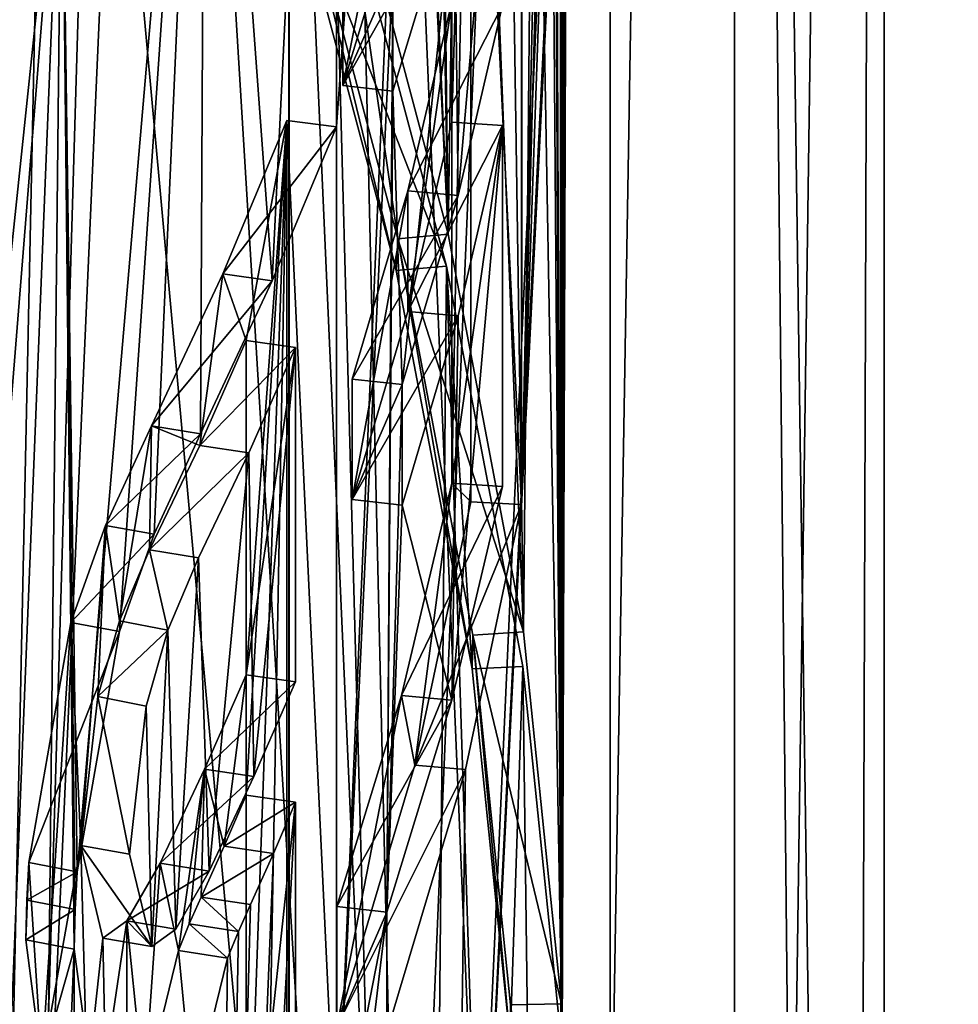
# Model space of a CAD drawing. Header units: millimetres. Extents: x -108 to 102, y -42 to 80.
# Tile 276 of 539: x -58.429 to -57.692, y 3.525 to 4.298. Entities that reach past the tile are written whole.
import ezdxf

# ---------------------------------------------------------------- set-up
doc = ezdxf.new("R2010")
doc.units = ezdxf.units.MM
doc.header["$LTSCALE"] = 81.481481
for name, color, linetype in [('1015', 7, 'CONTINUOUS'), ('1021', 7, 'CONTINUOUS'), ('1032', 7, 'CONTINUOUS'), ('1040', 7, 'CONTINUOUS'), ('1050', 7, 'CONTINUOUS'), ('1071', 7, 'CONTINUOUS'), ('1100', 7, 'CONTINUOUS'), ('1116', 7, 'CONTINUOUS'), ('1132', 7, 'CONTINUOUS'), ('1135', 7, 'CONTINUOUS'), ('1136', 7, 'CONTINUOUS'), ('1147', 7, 'CONTINUOUS'), ('1149', 7, 'CONTINUOUS'), ('1163', 7, 'CONTINUOUS'), ('1207', 7, 'CONTINUOUS'), ('1235', 7, 'CONTINUOUS'), ('1244', 7, 'CONTINUOUS'), ('1248', 7, 'CONTINUOUS'), ('1323', 7, 'CONTINUOUS'), ('1341', 7, 'CONTINUOUS'), ('1354', 7, 'CONTINUOUS'), ('1356', 7, 'CONTINUOUS'), ('1366', 7, 'CONTINUOUS'), ('1610', 7, 'CONTINUOUS'), ('2739', 7, 'CONTINUOUS'), ('2749', 7, 'CONTINUOUS'), ('2783', 7, 'CONTINUOUS'), ('2784', 7, 'CONTINUOUS'), ('812', 7, 'CONTINUOUS'), ('813', 7, 'CONTINUOUS'), ('818', 7, 'CONTINUOUS'), ('838', 7, 'CONTINUOUS'), ('869', 7, 'CONTINUOUS'), ('929', 7, 'CONTINUOUS'), ('932', 7, 'CONTINUOUS'), ('933', 7, 'CONTINUOUS'), ('945', 7, 'CONTINUOUS'), ('964', 7, 'CONTINUOUS')]:
    doc.layers.add(name, color=color, linetype=linetype)

msp = doc.modelspace()

# ---------------------------------------------------------------- linework, layer by layer
at = {"layer": '1015', "color": 9, "linetype": 'CONTINUOUS'}
msp.add_3dface([(-58.43388, 4.50201, 222.51915), (-58.39599, 4.49465, 222.50864), (-58.50949, 4.19627, 222.33629), (-58.43388, 4.50201, 222.51915)], dxfattribs=at)
at = {"layer": '1021', "color": 9, "linetype": 'CONTINUOUS'}
for points in [[(-58.00368, 3.52551, 226.40971), (-58.004, 6.32767, 224.45985), (-58.00951, 4.95738, 225.58122), (-58.00368, 3.52551, 226.40971)], [(-58.004, 6.32767, 224.45985), (-58.00368, 3.52551, 226.40971), (-58.00262, 4.44625, 225.72018), (-58.004, 6.32767, 224.45985)], [(-58.035, 3.91745, 224.96498), (-58.035, 4.73661, 224.3914), (-58.03334, 5.76087, 223.69534), (-58.035, 3.91745, 224.96498)], [(-58.035, 3.91745, 224.96498), (-58.03334, 5.76087, 223.69534), (-58.01982, 4.60371, 224.70278), (-58.035, 3.91745, 224.96498)], [(-58.1431, 5.26342, 226.68605), (-58.09254, 4.1297, 227.13373), (-58.11699, 5.48816, 226.35951), (-58.1431, 5.26342, 226.68605)], [(-58.11699, 5.48816, 226.35951), (-58.09254, 4.1297, 227.13373), (-58.11373, 5.35957, 226.42716), (-58.11699, 5.48816, 226.35951)], [(-58.18041, 5.11783, 223.01187), (-58.09254, 5.44855, 223.3426), (-58.18032, 4.21409, 223.64518), (-58.18041, 5.11783, 223.01187)], [(-58.09254, 5.44855, 223.3426), (-58.13591, 4.33647, 223.81996), (-58.18032, 3.39494, 224.21875), (-58.09254, 5.44855, 223.3426)], [(-58.18032, 4.21409, 223.64518), (-58.09254, 5.44855, 223.3426), (-58.18032, 3.39494, 224.21875), (-58.18032, 4.21409, 223.64518)], [(-58.11373, 5.35957, 226.42716), (-58.09254, 4.1297, 227.13373), (-58.10561, 5.23318, 226.45833), (-58.11373, 5.35957, 226.42716)], [(-58.1431, 5.26342, 226.68605), (-58.1431, 5.1689, 226.75224), (-58.09254, 4.1297, 227.13373), (-58.1431, 5.26342, 226.68605)], [(-58.10561, 5.23318, 226.45833), (-58.09254, 4.1297, 227.13373), (-58.07994, 5.00057, 226.42337), (-58.10561, 5.23318, 226.45833)], [(-58.09254, 4.1297, 227.13373), (-58.1431, 5.1689, 226.75224), (-58.18041, 4.46041, 227.46446), (-58.09254, 4.1297, 227.13373)], [(-58.28288, 4.80444, 222.73658), (-58.18041, 5.11783, 223.01187), (-58.23066, 4.09306, 223.47232), (-58.28288, 4.80444, 222.73658)], [(-58.23066, 4.09306, 223.47232), (-58.18041, 5.11783, 223.01187), (-58.18032, 4.21409, 223.64518), (-58.23066, 4.09306, 223.47232)], [(-58.09254, 4.1297, 227.13373), (-58.03334, 3.81737, 226.78098), (-58.07994, 5.00057, 226.42337), (-58.09254, 4.1297, 227.13373)], [(-58.07994, 5.00057, 226.42337), (-58.03334, 3.81737, 226.78098), (-58.04835, 4.80974, 226.26165), (-58.07994, 5.00057, 226.42337)], [(-58.01036, 4.84424, 225.68068), (-58.00368, 3.52551, 226.40971), (-58.00951, 4.95738, 225.58122), (-58.01036, 4.84424, 225.68068)], [(-58.01303, 4.76764, 225.79271), (-58.00368, 3.52551, 226.40971), (-58.01036, 4.84424, 225.68068), (-58.01303, 4.76764, 225.79271)], [(-58.04835, 4.80974, 226.26165), (-58.03334, 3.81737, 226.78098), (-58.02471, 4.72223, 226.02762), (-58.04835, 4.80974, 226.26165)], [(-58.39599, 4.49465, 222.50864), (-58.28288, 4.80444, 222.73658), (-58.38375, 3.62905, 223.15924), (-58.39599, 4.49465, 222.50864)], [(-58.38375, 3.62905, 223.15924), (-58.28288, 4.80444, 222.73658), (-58.35072, 3.81773, 223.15126), (-58.38375, 3.62905, 223.15924)], [(-58.35072, 3.81773, 223.15126), (-58.28288, 4.80444, 222.73658), (-58.32349, 3.89425, 223.20481), (-58.35072, 3.81773, 223.15126)], [(-58.32349, 3.89425, 223.20481), (-58.28288, 4.80444, 222.73658), (-58.28709, 3.97291, 223.30073), (-58.32349, 3.89425, 223.20481)], [(-58.28709, 3.97291, 223.30073), (-58.28288, 4.80444, 222.73658), (-58.23066, 4.09306, 223.47232), (-58.28709, 3.97291, 223.30073)], [(-58.02471, 4.72223, 226.02762), (-58.00368, 3.52551, 226.40971), (-58.01303, 4.76764, 225.79271), (-58.02471, 4.72223, 226.02762)], [(-58.03334, 3.81737, 226.78098), (-58.00368, 3.52551, 226.40971), (-58.02471, 4.72223, 226.02762), (-58.03334, 3.81737, 226.78098)], [(-58.00022, 4.36537, 225.60468), (-58.004, 3.25057, 226.01647), (-58.00022, 4.70144, 225.36936), (-58.00022, 4.36537, 225.60468)], [(-58.00022, 4.70144, 225.36936), (-58.004, 3.25057, 226.01647), (-58.00028, 4.63118, 225.26902), (-58.00022, 4.70144, 225.36936)], [(-58.00028, 4.63118, 225.26902), (-58.004, 3.25057, 226.01647), (-58.00235, 4.56093, 225.16869), (-58.00028, 4.63118, 225.26902)], [(-58.01855, 4.52177, 224.78181), (-58.035, 3.91745, 224.96498), (-58.01982, 4.60371, 224.70278), (-58.01855, 4.52177, 224.78181)], [(-58.04993, 4.56166, 224.34272), (-58.08477, 4.1602, 224.30582), (-58.08768, 4.40134, 224.11377), (-58.04993, 4.56166, 224.34272)], [(-58.04993, 4.30961, 224.5192), (-58.08477, 4.1602, 224.30582), (-58.04993, 4.56166, 224.34272), (-58.04993, 4.30961, 224.5192)], [(-58.00235, 4.56093, 225.16869), (-58.004, 3.25057, 226.01647), (-58.00454, 4.52164, 225.10709), (-58.00235, 4.56093, 225.16869)], [(-58.004, 3.25057, 226.01647), (-58.09174, 2.78372, 225.21469), (-58.00454, 4.52164, 225.10709), (-58.004, 3.25057, 226.01647)], [(-58.00454, 4.52164, 225.10709), (-58.09174, 2.78372, 225.21469), (-58.00728, 4.49087, 225.04378), (-58.00454, 4.52164, 225.10709)], [(-58.01543, 4.4778, 224.86921), (-58.035, 3.91745, 224.96498), (-58.01855, 4.52177, 224.78181), (-58.01543, 4.4778, 224.86921)], [(-58.50949, 4.19627, 222.33629), (-58.39599, 4.49465, 222.50864), (-58.4873, 3.6264, 222.80587), (-58.50949, 4.19627, 222.33629)], [(-58.4873, 3.6264, 222.80587), (-58.39599, 4.49465, 222.50864), (-58.46261, 3.66429, 222.85997), (-58.4873, 3.6264, 222.80587)], [(-58.46261, 3.66429, 222.85997), (-58.39599, 4.49465, 222.50864), (-58.46261, 2.84513, 223.43355), (-58.46261, 3.66429, 222.85997)], [(-58.46261, 2.84513, 223.43355), (-58.39599, 4.49465, 222.50864), (-58.41253, 2.92552, 223.54836), (-58.46261, 2.84513, 223.43355)], [(-58.39599, 4.49465, 222.50864), (-58.38616, 3.5683, 223.19298), (-58.41253, 2.92552, 223.54836), (-58.39599, 4.49465, 222.50864)], [(-58.38616, 3.5683, 223.19298), (-58.39599, 4.49465, 222.50864), (-58.38544, 3.59953, 223.17374), (-58.38616, 3.5683, 223.19298)], [(-58.38544, 3.59953, 223.17374), (-58.39599, 4.49465, 222.50864), (-58.38375, 3.62905, 223.15924), (-58.38544, 3.59953, 223.17374)], [(-58.00728, 4.49087, 225.04378), (-58.09174, 2.78372, 225.21469), (-58.01543, 4.4778, 224.86921), (-58.00728, 4.49087, 225.04378)], [(-58.09174, 2.78372, 225.21469), (-58.035, 3.91745, 224.96498), (-58.01543, 4.4778, 224.86921), (-58.09174, 2.78372, 225.21469)], [(-58.00368, 3.52551, 226.40971), (-58.004, 3.25057, 226.01647), (-58.00262, 4.44625, 225.72018), (-58.00368, 3.52551, 226.40971)], [(-58.00262, 4.44625, 225.72018), (-58.004, 3.25057, 226.01647), (-58.00109, 4.40581, 225.66243), (-58.00262, 4.44625, 225.72018)], [(-58.08768, 4.40134, 224.11377), (-58.12872, 4.01158, 224.09357), (-58.13591, 4.24196, 223.88614), (-58.08768, 4.40134, 224.11377)], [(-58.08477, 4.1602, 224.30582), (-58.12872, 4.01158, 224.09357), (-58.08768, 4.40134, 224.11377), (-58.08477, 4.1602, 224.30582)], [(-58.00109, 4.40581, 225.66243), (-58.004, 3.25057, 226.01647), (-58.00022, 4.36537, 225.60468), (-58.00109, 4.40581, 225.66243)], [(-58.13591, 4.33647, 223.81996), (-58.14082, 3.5974, 224.30674), (-58.18032, 3.39494, 224.21875), (-58.13591, 4.33647, 223.81996)], [(-58.14082, 3.5974, 224.30674), (-58.13591, 4.33647, 223.81996), (-58.13591, 4.24196, 223.88614), (-58.14082, 3.5974, 224.30674)], [(-58.12872, 4.01158, 224.09357), (-58.14082, 3.5974, 224.30674), (-58.13591, 4.24196, 223.88614), (-58.12872, 4.01158, 224.09357)], [(-58.04993, 3.93154, 224.78393), (-58.08965, 3.76396, 224.5446), (-58.04993, 4.21509, 224.58538), (-58.04993, 3.93154, 224.78393)], [(-58.04993, 4.21509, 224.58538), (-58.08965, 3.76396, 224.5446), (-58.08477, 4.06568, 224.372), (-58.04993, 4.21509, 224.58538)], [(-58.08477, 4.06568, 224.372), (-58.08965, 3.76396, 224.5446), (-58.12872, 3.91706, 224.15976), (-58.08477, 4.06568, 224.372)], [(-58.12872, 3.91706, 224.15976), (-58.14082, 3.5974, 224.30674), (-58.12872, 4.01158, 224.09357), (-58.12872, 3.91706, 224.15976)], [(-58.08965, 3.76396, 224.5446), (-58.14082, 3.5974, 224.30674), (-58.12872, 3.91706, 224.15976), (-58.08965, 3.76396, 224.5446)], [(-58.07911, 3.70943, 224.66789), (-58.035, 3.91745, 224.96498), (-58.09174, 2.78372, 225.21469), (-58.07911, 3.70943, 224.66789)], [(-58.14082, 3.50289, 224.37292), (-58.07911, 3.70943, 224.66789), (-58.09174, 2.78372, 225.21469), (-58.14082, 3.50289, 224.37292)], [(-58.21235, 3.31617, 224.10625), (-58.27901, 2.44024, 224.40877), (-58.21235, 3.68373, 223.84888), (-58.21235, 3.31617, 224.10625)], [(-58.21235, 3.68373, 223.84888), (-58.27901, 2.44024, 224.40877), (-58.22975, 3.64353, 223.79147), (-58.21235, 3.68373, 223.84888)], [(-58.22975, 3.64353, 223.79147), (-58.27901, 2.44024, 224.40877), (-58.24783, 3.60343, 223.73419), (-58.22975, 3.64353, 223.79147)], [(-58.24783, 3.60343, 223.73419), (-58.27901, 2.44024, 224.40877), (-58.25729, 3.58227, 223.70561), (-58.24783, 3.60343, 223.73419)], [(-58.14082, 3.5974, 224.30674), (-58.14082, 3.50289, 224.37292), (-58.27901, 2.44024, 224.40877), (-58.14082, 3.5974, 224.30674)], [(-58.14082, 3.5974, 224.30674), (-58.27901, 2.44024, 224.40877), (-58.18032, 3.39494, 224.21875), (-58.14082, 3.5974, 224.30674)], [(-58.25729, 3.58227, 223.70561), (-58.27901, 2.44024, 224.40877), (-58.26586, 3.56115, 223.68185), (-58.25729, 3.58227, 223.70561)], [(-58.41253, 2.92552, 223.54836), (-58.38616, 3.5683, 223.19298), (-58.38613, 3.08313, 223.53281), (-58.41253, 2.92552, 223.54836)], [(-58.38613, 3.08313, 223.53281), (-58.38616, 3.5683, 223.19298), (-58.37326, 3.47074, 223.30888), (-58.38613, 3.08313, 223.53281)], [(-58.26586, 3.56115, 223.68185), (-58.27901, 2.44024, 224.40877), (-58.29299, 3.44997, 223.64176), (-58.26586, 3.56115, 223.68185)]]:
    msp.add_3dface(points, dxfattribs=at)
at = {"layer": '1032', "color": 9, "linetype": 'CONTINUOUS'}
for points in [[(-58.13342, 4.10106, 227.15672), (-58.21945, 4.45541, 227.45732), (-58.22172, 4.43203, 227.48602), (-58.13342, 4.10106, 227.15672)], [(-58.13201, 4.12596, 227.12845), (-58.21945, 4.45541, 227.45732), (-58.13342, 4.10106, 227.15672), (-58.13201, 4.12596, 227.12845)], [(-58.07382, 3.78852, 226.805), (-58.13201, 4.12596, 227.12845), (-58.13342, 4.10106, 227.15672), (-58.07382, 3.78852, 226.805)], [(-58.07313, 3.81498, 226.77762), (-58.13201, 4.12596, 227.12845), (-58.07382, 3.78852, 226.805), (-58.07313, 3.81498, 226.77762)], [(-58.04381, 3.49649, 226.43433), (-58.07313, 3.81498, 226.77762), (-58.07382, 3.78852, 226.805), (-58.04381, 3.49649, 226.43433)], [(-58.04365, 3.52455, 226.40836), (-58.07313, 3.81498, 226.77762), (-58.04381, 3.49649, 226.43433), (-58.04365, 3.52455, 226.40836)]]:
    msp.add_3dface(points, dxfattribs=at)
at = {"layer": '1040', "color": 9, "linetype": 'CONTINUOUS'}
for points in [[(-58.18269, 4.43706, 227.49321), (-58.09388, 4.10449, 227.1617), (-58.22172, 4.43203, 227.48602), (-58.18269, 4.43706, 227.49321)], [(-58.09388, 4.10449, 227.1617), (-58.13342, 4.10106, 227.15672), (-58.22172, 4.43203, 227.48602), (-58.09388, 4.10449, 227.1617)], [(-58.09388, 4.10449, 227.1617), (-58.07382, 3.78852, 226.805), (-58.13342, 4.10106, 227.15672), (-58.09388, 4.10449, 227.1617)], [(-58.09388, 4.10449, 227.1617), (-58.03394, 3.79029, 226.80763), (-58.07382, 3.78852, 226.805), (-58.09388, 4.10449, 227.1617)], [(-58.03394, 3.79029, 226.80763), (-58.04381, 3.49649, 226.43433), (-58.07382, 3.78852, 226.805), (-58.03394, 3.79029, 226.80763)], [(-58.03394, 3.79029, 226.80763), (-58.00379, 3.49649, 226.43439), (-58.04381, 3.49649, 226.43433), (-58.03394, 3.79029, 226.80763)]]:
    msp.add_3dface(points, dxfattribs=at)
at = {"layer": '1050', "color": 9, "linetype": 'CONTINUOUS'}
for points in [[(-58.035, 4.73661, 224.3914), (-58.035, 3.91745, 224.96498), (-58.07482, 4.73882, 224.39457), (-58.035, 4.73661, 224.3914)], [(-58.07482, 4.73882, 224.39457), (-58.035, 3.91745, 224.96498), (-58.07482, 3.91967, 224.96814), (-58.07482, 4.73882, 224.39457)]]:
    msp.add_3dface(points, dxfattribs=at)
at = {"layer": '1071', "color": 9, "linetype": 'CONTINUOUS'}
for points in [[(-58.04993, 4.21509, 224.58538), (-58.12432, 4.06912, 224.37692), (-58.08966, 4.21773, 224.58916), (-58.04993, 4.21509, 224.58538)], [(-58.04993, 4.21509, 224.58538), (-58.08477, 4.06568, 224.372), (-58.12432, 4.06912, 224.37692), (-58.04993, 4.21509, 224.58538)], [(-58.08477, 4.06568, 224.372), (-58.16804, 3.9213, 224.1658), (-58.12432, 4.06912, 224.37692), (-58.08477, 4.06568, 224.372)], [(-58.08477, 4.06568, 224.372), (-58.12872, 3.91706, 224.15976), (-58.16804, 3.9213, 224.1658), (-58.08477, 4.06568, 224.372)]]:
    msp.add_3dface(points, dxfattribs=at)
at = {"layer": '1100', "color": 9, "linetype": 'CONTINUOUS'}
for points in [[(-58.25122, 3.68915, 223.85662), (-58.21235, 3.68373, 223.84888), (-58.26853, 3.64917, 223.79951), (-58.25122, 3.68915, 223.85662)], [(-58.21235, 3.68373, 223.84888), (-58.22975, 3.64353, 223.79147), (-58.26853, 3.64917, 223.79951), (-58.21235, 3.68373, 223.84888)], [(-58.22975, 3.64353, 223.79147), (-58.28651, 3.60928, 223.74255), (-58.26853, 3.64917, 223.79951), (-58.22975, 3.64353, 223.79147)], [(-58.22975, 3.64353, 223.79147), (-58.24783, 3.60343, 223.73419), (-58.28651, 3.60928, 223.74255), (-58.22975, 3.64353, 223.79147)]]:
    msp.add_3dface(points, dxfattribs=at)
at = {"layer": '1116', "color": 9, "linetype": 'CONTINUOUS'}
for points in [[(-58.41156, 3.47866, 223.31746), (-58.38616, 3.5683, 223.19298), (-58.4241, 3.57557, 223.20336), (-58.41156, 3.47866, 223.31746)], [(-58.37326, 3.47074, 223.30888), (-58.38616, 3.5683, 223.19298), (-58.41156, 3.47866, 223.31746), (-58.37326, 3.47074, 223.30888)]]:
    msp.add_3dface(points, dxfattribs=at)
at = {"layer": '1132', "color": 9, "linetype": 'CONTINUOUS'}
for points in [[(-58.07482, 3.91967, 224.96814), (-58.035, 3.91745, 224.96498), (-58.11868, 3.71275, 224.67264), (-58.07482, 3.91967, 224.96814)], [(-58.035, 3.91745, 224.96498), (-58.07911, 3.70943, 224.66789), (-58.11868, 3.71275, 224.67264), (-58.035, 3.91745, 224.96498)], [(-58.07911, 3.70943, 224.66789), (-58.18007, 3.50731, 224.37924), (-58.11868, 3.71275, 224.67264), (-58.07911, 3.70943, 224.66789)], [(-58.07911, 3.70943, 224.66789), (-58.14082, 3.50289, 224.37292), (-58.18007, 3.50731, 224.37924), (-58.07911, 3.70943, 224.66789)]]:
    msp.add_3dface(points, dxfattribs=at)
at = {"layer": '1135', "color": 9, "linetype": 'CONTINUOUS'}
for points in [[(-58.28651, 3.60928, 223.74255), (-58.25729, 3.58227, 223.70561), (-58.29591, 3.58824, 223.71414), (-58.28651, 3.60928, 223.74255)], [(-58.24783, 3.60343, 223.73419), (-58.25729, 3.58227, 223.70561), (-58.28651, 3.60928, 223.74255), (-58.24783, 3.60343, 223.73419)], [(-58.26586, 3.56115, 223.68185), (-58.30444, 3.56721, 223.69049), (-58.29591, 3.58824, 223.71414), (-58.26586, 3.56115, 223.68185)], [(-58.25729, 3.58227, 223.70561), (-58.26586, 3.56115, 223.68185), (-58.29591, 3.58824, 223.71414), (-58.25729, 3.58227, 223.70561)]]:
    msp.add_3dface(points, dxfattribs=at)
at = {"layer": '1136', "color": 9, "linetype": 'CONTINUOUS'}
for points in [[(-58.08768, 4.40134, 224.11377), (-58.17519, 4.24631, 223.89235), (-58.12721, 4.40484, 224.11876), (-58.08768, 4.40134, 224.11377)], [(-58.08768, 4.40134, 224.11377), (-58.13591, 4.24196, 223.88614), (-58.17519, 4.24631, 223.89235), (-58.08768, 4.40134, 224.11377)]]:
    msp.add_3dface(points, dxfattribs=at)
at = {"layer": '1147', "color": 9, "linetype": 'CONTINUOUS'}
for points in [[(-58.04993, 4.30961, 224.5192), (-58.08966, 4.31225, 224.52298), (-58.12432, 4.16364, 224.31073), (-58.04993, 4.30961, 224.5192)], [(-58.08477, 4.1602, 224.30582), (-58.04993, 4.30961, 224.5192), (-58.12432, 4.16364, 224.31073), (-58.08477, 4.1602, 224.30582)], [(-58.08477, 4.1602, 224.30582), (-58.12432, 4.16364, 224.31073), (-58.16804, 4.01581, 224.09962), (-58.08477, 4.1602, 224.30582)], [(-58.12872, 4.01158, 224.09357), (-58.08477, 4.1602, 224.30582), (-58.16804, 4.01581, 224.09962), (-58.12872, 4.01158, 224.09357)]]:
    msp.add_3dface(points, dxfattribs=at)
at = {"layer": '1149', "color": 9, "linetype": 'CONTINUOUS'}
for points in [[(-58.04993, 4.21509, 224.58538), (-58.08966, 4.21773, 224.58916), (-58.08966, 3.93418, 224.7877), (-58.04993, 4.21509, 224.58538)], [(-58.04993, 3.93154, 224.78393), (-58.04993, 4.21509, 224.58538), (-58.08966, 3.93418, 224.7877), (-58.04993, 3.93154, 224.78393)]]:
    msp.add_3dface(points, dxfattribs=at)
at = {"layer": '1163', "color": 9, "linetype": 'CONTINUOUS'}
for points in [[(-58.28768, 3.9638, 223.4889), (-58.25122, 4.04622, 223.6066), (-58.21235, 4.0408, 223.59886), (-58.28768, 3.9638, 223.4889)], [(-58.28768, 3.9638, 223.4889), (-58.21235, 4.0408, 223.59886), (-58.249, 3.95794, 223.48052), (-58.28768, 3.9638, 223.4889)], [(-58.32698, 3.88182, 223.37181), (-58.28768, 3.9638, 223.4889), (-58.249, 3.95794, 223.48052), (-58.32698, 3.88182, 223.37181)], [(-58.28852, 3.87552, 223.36281), (-58.32698, 3.88182, 223.37181), (-58.249, 3.95794, 223.48052), (-58.28852, 3.87552, 223.36281)]]:
    msp.add_3dface(points, dxfattribs=at)
at = {"layer": '1207', "color": 9, "linetype": 'CONTINUOUS'}
for points in [[(-58.18032, 4.21409, 223.64518), (-58.21936, 4.21909, 223.65232), (-58.26943, 4.0987, 223.48038), (-58.18032, 4.21409, 223.64518)], [(-58.23066, 4.09306, 223.47232), (-58.18032, 4.21409, 223.64518), (-58.26943, 4.0987, 223.48038), (-58.23066, 4.09306, 223.47232)], [(-58.32556, 3.97919, 223.30971), (-58.23066, 4.09306, 223.47232), (-58.26943, 4.0987, 223.48038), (-58.32556, 3.97919, 223.30971)], [(-58.28709, 3.97291, 223.30073), (-58.23066, 4.09306, 223.47232), (-58.32556, 3.97919, 223.30971), (-58.28709, 3.97291, 223.30073)]]:
    msp.add_3dface(points, dxfattribs=at)
at = {"layer": '1235', "color": 9, "linetype": 'CONTINUOUS'}
for points in [[(-58.12872, 4.01158, 224.09357), (-58.16804, 4.01581, 224.09962), (-58.16804, 3.9213, 224.1658), (-58.12872, 4.01158, 224.09357)], [(-58.12872, 3.91706, 224.15976), (-58.12872, 4.01158, 224.09357), (-58.16804, 3.9213, 224.1658), (-58.12872, 3.91706, 224.15976)]]:
    msp.add_3dface(points, dxfattribs=at)
at = {"layer": '1244', "color": 9, "linetype": 'CONTINUOUS'}
for points in [[(-58.21235, 4.0408, 223.59886), (-58.24515, 3.70378, 223.67634), (-58.249, 3.95794, 223.48052), (-58.21235, 4.0408, 223.59886)], [(-58.21235, 3.77825, 223.7827), (-58.24515, 3.70378, 223.67634), (-58.21235, 4.0408, 223.59886), (-58.21235, 3.77825, 223.7827)], [(-58.28027, 3.62966, 223.57049), (-58.28852, 3.87552, 223.36281), (-58.249, 3.95794, 223.48052), (-58.28027, 3.62966, 223.57049)], [(-58.24515, 3.70378, 223.67634), (-58.28027, 3.62966, 223.57049), (-58.249, 3.95794, 223.48052), (-58.24515, 3.70378, 223.67634)], [(-58.31258, 3.81889, 223.30183), (-58.28852, 3.87552, 223.36281), (-58.30648, 3.58404, 223.49139), (-58.31258, 3.81889, 223.30183)], [(-58.28852, 3.87552, 223.36281), (-58.28027, 3.62966, 223.57049), (-58.30648, 3.58404, 223.49139), (-58.28852, 3.87552, 223.36281)], [(-58.32959, 3.7592, 223.27495), (-58.31258, 3.81889, 223.30183), (-58.3253, 3.57036, 223.4243), (-58.32959, 3.7592, 223.27495)], [(-58.31258, 3.81889, 223.30183), (-58.30648, 3.58404, 223.49139), (-58.3253, 3.57036, 223.4243), (-58.31258, 3.81889, 223.30183)], [(-58.34275, 3.6428, 223.30461), (-58.32959, 3.7592, 223.27495), (-58.3253, 3.57036, 223.4243), (-58.34275, 3.6428, 223.30461)]]:
    msp.add_3dface(points, dxfattribs=at)
at = {"layer": '1248', "color": 9, "linetype": 'CONTINUOUS'}
for points in [[(-58.13591, 4.33647, 223.81996), (-58.17519, 4.34082, 223.82617), (-58.17519, 4.24631, 223.89235), (-58.13591, 4.33647, 223.81996)], [(-58.13591, 4.24196, 223.88614), (-58.13591, 4.33647, 223.81996), (-58.17519, 4.24631, 223.89235), (-58.13591, 4.24196, 223.88614)]]:
    msp.add_3dface(points, dxfattribs=at)
at = {"layer": '1323', "color": 9, "linetype": 'CONTINUOUS'}
for points in [[(-58.25122, 4.04622, 223.6066), (-58.25122, 3.78367, 223.79044), (-58.21235, 4.0408, 223.59886), (-58.25122, 4.04622, 223.6066)], [(-58.25122, 3.78367, 223.79044), (-58.21235, 3.77825, 223.7827), (-58.21235, 4.0408, 223.59886), (-58.25122, 3.78367, 223.79044)]]:
    msp.add_3dface(points, dxfattribs=at)
at = {"layer": '1341', "color": 9, "linetype": 'CONTINUOUS'}
for points in [[(-58.55366, 4.21925, 222.31633), (-58.40085, 4.51323, 222.47815), (-58.43872, 4.52063, 222.48872), (-58.55366, 4.21925, 222.31633)], [(-58.53331, 4.16765, 222.28247), (-58.40085, 4.51323, 222.47815), (-58.55366, 4.21925, 222.31633), (-58.53331, 4.16765, 222.28247)]]:
    msp.add_3dface(points, dxfattribs=at)
at = {"layer": '1354', "color": 9, "linetype": 'CONTINUOUS'}
for points in [[(-58.21235, 3.68373, 223.84888), (-58.25122, 3.68915, 223.85662), (-58.25122, 3.32159, 224.11399), (-58.21235, 3.68373, 223.84888)], [(-58.21235, 3.31617, 224.10625), (-58.21235, 3.68373, 223.84888), (-58.25122, 3.32159, 224.11399), (-58.21235, 3.31617, 224.10625)]]:
    msp.add_3dface(points, dxfattribs=at)
at = {"layer": '1356', "color": 9, "linetype": 'CONTINUOUS'}
for points in [[(-58.07482, 4.73882, 224.39457), (-58.07482, 3.91967, 224.96814), (-58.08966, 3.93418, 224.7877), (-58.07482, 4.73882, 224.39457)], [(-58.08966, 4.31225, 224.52298), (-58.07482, 4.73882, 224.39457), (-58.08966, 4.21773, 224.58916), (-58.08966, 4.31225, 224.52298)], [(-58.08966, 4.21773, 224.58916), (-58.07482, 4.73882, 224.39457), (-58.08966, 3.93418, 224.7877), (-58.08966, 4.21773, 224.58916)], [(-58.17519, 4.34082, 223.82617), (-58.11685, 4.53914, 224.1094), (-58.17519, 4.24631, 223.89235), (-58.17519, 4.34082, 223.82617)], [(-58.17519, 4.24631, 223.89235), (-58.11685, 4.53914, 224.1094), (-58.12721, 4.40484, 224.11876), (-58.17519, 4.24631, 223.89235)], [(-58.12432, 4.16364, 224.31073), (-58.08966, 4.31225, 224.52298), (-58.12432, 4.06912, 224.37692), (-58.12432, 4.16364, 224.31073)], [(-58.12432, 4.06912, 224.37692), (-58.08966, 4.31225, 224.52298), (-58.08966, 4.21773, 224.58916), (-58.12432, 4.06912, 224.37692)], [(-58.16804, 4.01581, 224.09962), (-58.12432, 4.16364, 224.31073), (-58.16804, 3.9213, 224.1658), (-58.16804, 4.01581, 224.09962)], [(-58.16804, 3.9213, 224.1658), (-58.12432, 4.16364, 224.31073), (-58.12432, 4.06912, 224.37692), (-58.16804, 3.9213, 224.1658)], [(-58.08966, 3.93418, 224.7877), (-58.11868, 3.71275, 224.67264), (-58.12917, 3.7675, 224.54965), (-58.08966, 3.93418, 224.7877)], [(-58.07482, 3.91967, 224.96814), (-58.11868, 3.71275, 224.67264), (-58.08966, 3.93418, 224.7877), (-58.07482, 3.91967, 224.96814)], [(-58.11868, 3.71275, 224.67264), (-58.18007, 3.50731, 224.37924), (-58.12917, 3.7675, 224.54965), (-58.11868, 3.71275, 224.67264)], [(-58.12917, 3.7675, 224.54965), (-58.18007, 3.50731, 224.37924), (-58.18007, 3.60183, 224.31306), (-58.12917, 3.7675, 224.54965)]]:
    msp.add_3dface(points, dxfattribs=at)
at = {"layer": '1366', "color": 9, "linetype": 'CONTINUOUS'}
for points in [[(-58.30444, 3.56721, 223.69049), (-58.29299, 3.44997, 223.64176), (-58.33136, 3.45663, 223.65086), (-58.30444, 3.56721, 223.69049)], [(-58.26586, 3.56115, 223.68185), (-58.29299, 3.44997, 223.64176), (-58.30444, 3.56721, 223.69049), (-58.26586, 3.56115, 223.68185)]]:
    msp.add_3dface(points, dxfattribs=at)
at = {"layer": '1610', "color": 7, "linetype": 'CONTINUOUS'}
for points in [[(-58.45107, 5.74532, 221.44158), (-58.40085, 4.51323, 222.47815), (-58.53331, 4.16765, 222.28247), (-58.45107, 5.74532, 221.44158)], [(-58.53331, 5.41059, 228.19386), (-58.45231, 2.64461, 229.87124), (-58.40085, 5.06501, 227.99818), (-58.53331, 5.41059, 228.19386)], [(-58.45231, 2.64461, 229.87124), (-58.11394, 1.92031, 228.83682), (-58.40085, 5.06501, 227.99818), (-58.45231, 2.64461, 229.87124)], [(-58.40085, 5.06501, 227.99818), (-58.11394, 1.92031, 228.83682), (-58.28668, 4.7537, 227.77017), (-58.40085, 5.06501, 227.99818)], [(-58.28668, 4.7537, 227.77017), (-58.11394, 1.92031, 228.83682), (-58.18269, 4.43706, 227.49321), (-58.28668, 4.7537, 227.77017)], [(-58.18269, 4.43706, 227.49321), (-58.11394, 1.92031, 228.83682), (-58.09388, 4.10449, 227.1617), (-58.18269, 4.43706, 227.49321)], [(-58.11394, 1.92031, 228.83682), (-58, 1.1733, 227.76999), (-58.09388, 4.10449, 227.1617), (-58.11394, 1.92031, 228.83682)], [(-58.09388, 4.10449, 227.1617), (-58, 1.1733, 227.76999), (-58.03394, 3.79029, 226.80763), (-58.09388, 4.10449, 227.1617)], [(-58.03394, 3.79029, 226.80763), (-58, 1.1733, 227.76999), (-58.00379, 3.49649, 226.43439), (-58.03394, 3.79029, 226.80763)]]:
    msp.add_3dface(points, dxfattribs=at)
at = {"layer": '2739', "color": 7, "linetype": 'CONTINUOUS', "true_color": 0xe6e6e6}
for points in [[(-57.9655, 18.98724, 221.30584), (-58.87848, 19.66004, 222.26671), (-57.9655, -0.91816, 235.24375), (-57.9655, 18.98724, 221.30584)], [(-57.9655, -0.91816, 235.24375), (-58.87848, 19.66004, 222.26671), (-58.87848, -0.24535, 236.20461), (-57.9655, -0.91816, 235.24375)], [(-57.25804, 18.23741, 220.23498), (-57.9655, 18.98724, 221.30584), (-57.25804, -1.66798, 234.17289), (-57.25804, 18.23741, 220.23498)], [(-57.25804, -1.66798, 234.17289), (-57.9655, 18.98724, 221.30584), (-57.9655, -0.91816, 235.24375), (-57.25804, -1.66798, 234.17289)], [(-57.9655, 13.34034, 213.24123), (-57.25804, 14.09016, 214.31209), (-57.9655, -6.56506, 227.17914), (-57.9655, 13.34034, 213.24123)], [(-57.9655, -6.56506, 227.17914), (-57.25804, 14.09016, 214.31209), (-57.25804, -5.81523, 228.25), (-57.9655, -6.56506, 227.17914)], [(-58.87848, 12.66753, 212.28037), (-57.9655, 13.34034, 213.24123), (-58.87848, -7.23786, 226.21828), (-58.87848, 12.66753, 212.28037)], [(-58.87848, -7.23786, 226.21828), (-57.9655, 13.34034, 213.24123), (-57.9655, -6.56506, 227.17914), (-58.87848, -7.23786, 226.21828)]]:
    msp.add_3dface(points, dxfattribs=at)
at = {"layer": '2749', "color": 7, "linetype": 'CONTINUOUS', "true_color": 0xe6e6e6}
for points in [[(-58.7894, 10.60499, 225.89749), (-58.2177, 9.90265, 224.89445), (-58.7883, 1.51186, 232.26343), (-58.7894, 10.60499, 225.89749)], [(-58.7883, 1.51186, 232.26343), (-58.2177, 9.90265, 224.89445), (-58.47611, 1.16788, 231.77217), (-58.7883, 1.51186, 232.26343)], [(-58.47611, 1.16788, 231.77217), (-58.2177, 9.90265, 224.89445), (-58.21738, 0.80961, 231.2605), (-58.47611, 1.16788, 231.77217)], [(-58.2177, 9.90265, 224.89445), (-57.86772, 9.15273, 223.82345), (-58.21738, 0.80961, 231.2605), (-58.2177, 9.90265, 224.89445)], [(-58.21738, 0.80961, 231.2605), (-57.86772, 9.15273, 223.82345), (-58.01407, 0.43976, 230.73231), (-58.21738, 0.80961, 231.2605)], [(-58.01407, 0.43976, 230.73231), (-57.86772, 9.15273, 223.82345), (-57.86774, 0.06116, 230.19161), (-58.01407, 0.43976, 230.73231)], [(-57.86772, 9.15273, 223.82345), (-57.75062, 8.38184, 222.72251), (-57.86774, 0.06116, 230.19161), (-57.86772, 9.15273, 223.82345)], [(-57.86774, 0.06116, 230.19161), (-57.75062, 8.38184, 222.72251), (-57.77949, -0.32332, 229.64251), (-57.86774, 0.06116, 230.19161)], [(-57.75062, 8.38184, 222.72251), (-57.86772, 7.61096, 221.62158), (-57.75, -0.71075, 229.08921), (-57.75062, 8.38184, 222.72251)], [(-57.77949, -0.32332, 229.64251), (-57.75062, 8.38184, 222.72251), (-57.75, -0.71075, 229.08921), (-57.77949, -0.32332, 229.64251)], [(-57.86772, 7.61096, 221.62158), (-58.2177, 6.86104, 220.55058), (-57.86774, -1.48265, 227.98682), (-57.86772, 7.61096, 221.62158)], [(-57.77949, -1.09817, 228.53591), (-57.86772, 7.61096, 221.62158), (-57.86774, -1.48265, 227.98682), (-57.77949, -1.09817, 228.53591)], [(-57.75, -0.71075, 229.08921), (-57.86772, 7.61096, 221.62158), (-57.77949, -1.09817, 228.53591), (-57.75, -0.71075, 229.08921)], [(-58.2177, 6.86104, 220.55058), (-58.7894, 6.1587, 219.54754), (-58.21738, -2.2311, 226.91792), (-58.2177, 6.86104, 220.55058)], [(-57.86774, -1.48265, 227.98682), (-58.2177, 6.86104, 220.55058), (-58.01407, -1.86125, 227.44612), (-57.86774, -1.48265, 227.98682)], [(-58.01407, -1.86125, 227.44612), (-58.2177, 6.86104, 220.55058), (-58.21738, -2.2311, 226.91792), (-58.01407, -1.86125, 227.44612)], [(-58.21738, -2.2311, 226.91792), (-58.7894, 6.1587, 219.54754), (-58.47611, -2.58938, 226.40625), (-58.21738, -2.2311, 226.91792)]]:
    msp.add_3dface(points, dxfattribs=at)
at = {"layer": '2783', "color": 7, "linetype": 'CONTINUOUS', "true_color": 0x96918c}
for points in [[(-58.53008, 35.14717, 82.05), (-58.53008, 33.85283, 82.05), (87.5, -10.5, 82.05), (-58.53008, 35.14717, 82.05)], [(43.80124, 16.72087, 82.05), (-58.53008, 35.14717, 82.05), (87.5, -10.5, 82.05), (43.80124, 16.72087, 82.05)], [(-58.53008, 33.85283, 82.05), (-58.76797, 32.58342, 82.05), (87.5, -10.5, 82.05), (-58.53008, 33.85283, 82.05)], [(-58.76797, 32.58342, 82.05), (-59.23401, 31.3807, 82.05), (87.5, -10.5, 82.05), (-58.76797, 32.58342, 82.05)], [(-59.23401, 31.3807, 82.05), (-59.91309, 30.28291, 82.05), (87.5, -10.5, 82.05), (-59.23401, 31.3807, 82.05)], [(-59.91309, 30.28291, 82.05), (-60.78474, 29.32642, 82.05), (87.5, -10.5, 82.05), (-59.91309, 30.28291, 82.05)], [(-60.78474, 29.32642, 82.05), (-61.81638, 28.54806, 82.05), (87.5, -10.5, 82.05), (-60.78474, 29.32642, 82.05)], [(-61.81638, 28.54806, 82.05), (-62.97128, 27.9733, 82.05), (87.5, -10.5, 82.05), (-61.81638, 28.54806, 82.05)], [(-62.97128, 27.9733, 82.05), (-64.2102, 27.62001, 82.05), (87.5, -10.5, 82.05), (-62.97128, 27.9733, 82.05)], [(87.5, -10.5, 82.05), (-66.7898, 27.62001, 82.05), (-92.5, -10.5, 82.05), (87.5, -10.5, 82.05)], [(-65.5, 27.5, 82.05), (-66.7898, 27.62001, 82.05), (87.5, -10.5, 82.05), (-65.5, 27.5, 82.05)], [(-64.2102, 27.62001, 82.05), (-65.5, 27.5, 82.05), (87.5, -10.5, 82.05), (-64.2102, 27.62001, 82.05)]]:
    msp.add_3dface(points, dxfattribs=at)
at = {"layer": '2784', "color": 7, "linetype": 'CONTINUOUS', "true_color": 0x96918c}
for points in [[(-59.91309, 30.28291, 80.05), (33.78079, 35.62547, 80.05), (-92.5, -10.5, 80.05), (-59.91309, 30.28291, 80.05)], [(33.78079, 35.62547, 80.05), (33.78079, 33.37453, 80.05), (-92.5, -10.5, 80.05), (33.78079, 35.62547, 80.05)], [(33.78079, 33.37453, 80.05), (34.02364, 31.14433, 80.05), (-92.5, -10.5, 80.05), (33.78079, 33.37453, 80.05)], [(34.02364, 31.14433, 80.05), (34.50653, 28.94814, 80.05), (-92.5, -10.5, 80.05), (34.02364, 31.14433, 80.05)], [(34.50653, 28.94814, 80.05), (35.22445, 26.81932, 80.05), (-92.5, -10.5, 80.05), (34.50653, 28.94814, 80.05)], [(35.22445, 26.81932, 80.05), (36.16636, 24.78225, 80.05), (-92.5, -10.5, 80.05), (35.22445, 26.81932, 80.05)], [(36.16636, 24.78225, 80.05), (37.32685, 22.85395, 80.05), (-92.5, -10.5, 80.05), (36.16636, 24.78225, 80.05)], [(37.32685, 22.85395, 80.05), (38.6843, 21.06836, 80.05), (-92.5, -10.5, 80.05), (37.32685, 22.85395, 80.05)], [(38.6843, 21.06836, 80.05), (40.23146, 19.43455, 80.05), (-92.5, -10.5, 80.05), (38.6843, 21.06836, 80.05)], [(40.23146, 19.43455, 80.05), (41.94283, 17.98163, 80.05), (-92.5, -10.5, 80.05), (40.23146, 19.43455, 80.05)], [(41.94283, 17.98163, 80.05), (43.80124, 16.72087, 80.05), (-92.5, -10.5, 80.05), (41.94283, 17.98163, 80.05)], [(43.80124, 16.72087, 80.05), (45.78889, 15.66758, 80.05), (-92.5, -10.5, 80.05), (43.80124, 16.72087, 80.05)], [(45.78889, 15.66758, 80.05), (47.87263, 14.83715, 80.05), (-92.5, -10.5, 80.05), (45.78889, 15.66758, 80.05)], [(47.87263, 14.83715, 80.05), (50.0414, 14.23486, 80.05), (-92.5, -10.5, 80.05), (47.87263, 14.83715, 80.05)], [(50.0414, 14.23486, 80.05), (52.24916, 13.87287, 80.05), (-92.5, -10.5, 80.05), (50.0414, 14.23486, 80.05)], [(54.5, 13.75, 80.05), (56.75084, 13.87287, 80.05), (-92.5, -10.5, 80.05), (54.5, 13.75, 80.05)], [(-92.5, -10.5, 80.05), (56.75084, 13.87287, 80.05), (87.5, -10.5, 80.05), (-92.5, -10.5, 80.05)], [(52.24916, 13.87287, 80.05), (54.5, 13.75, 80.05), (-92.5, -10.5, 80.05), (52.24916, 13.87287, 80.05)]]:
    msp.add_3dface(points, dxfattribs=at)
at = {"layer": '812', "color": 9, "linetype": 'CONTINUOUS'}
for points in [[(-58.28709, 3.97291, 223.30073), (-58.32556, 3.97919, 223.30971), (-58.36174, 3.90097, 223.21438), (-58.28709, 3.97291, 223.30073)], [(-58.32349, 3.89425, 223.20481), (-58.28709, 3.97291, 223.30073), (-58.36174, 3.90097, 223.21438), (-58.32349, 3.89425, 223.20481)], [(-58.38883, 3.82473, 223.16119), (-58.32349, 3.89425, 223.20481), (-58.36174, 3.90097, 223.21438), (-58.38883, 3.82473, 223.16119)], [(-58.35072, 3.81773, 223.15126), (-58.32349, 3.89425, 223.20481), (-58.38883, 3.82473, 223.16119), (-58.35072, 3.81773, 223.15126)], [(-58.42171, 3.63629, 223.16959), (-58.35072, 3.81773, 223.15126), (-58.38883, 3.82473, 223.16119), (-58.42171, 3.63629, 223.16959)], [(-58.38375, 3.62905, 223.15924), (-58.35072, 3.81773, 223.15126), (-58.42171, 3.63629, 223.16959), (-58.38375, 3.62905, 223.15924)]]:
    msp.add_3dface(points, dxfattribs=at)
at = {"layer": '813', "color": 9, "linetype": 'CONTINUOUS'}
for points in [[(-58.38375, 3.62905, 223.15924), (-58.42171, 3.63629, 223.16959), (-58.42339, 3.6067, 223.18415), (-58.38375, 3.62905, 223.15924)], [(-58.38544, 3.59953, 223.17374), (-58.38375, 3.62905, 223.15924), (-58.42339, 3.6067, 223.18415), (-58.38544, 3.59953, 223.17374)], [(-58.4241, 3.57557, 223.20336), (-58.38544, 3.59953, 223.17374), (-58.42339, 3.6067, 223.18415), (-58.4241, 3.57557, 223.20336)], [(-58.38616, 3.5683, 223.19298), (-58.38544, 3.59953, 223.17374), (-58.4241, 3.57557, 223.20336), (-58.38616, 3.5683, 223.19298)]]:
    msp.add_3dface(points, dxfattribs=at)
at = {"layer": '818', "color": 9, "linetype": 'CONTINUOUS'}
for points in [[(-58.21945, 4.45541, 227.45732), (-58.13201, 4.12596, 227.12845), (-58.18041, 4.46041, 227.46446), (-58.21945, 4.45541, 227.45732)], [(-58.13201, 4.12596, 227.12845), (-58.09254, 4.1297, 227.13373), (-58.18041, 4.46041, 227.46446), (-58.13201, 4.12596, 227.12845)], [(-58.13201, 4.12596, 227.12845), (-58.03334, 3.81737, 226.78098), (-58.09254, 4.1297, 227.13373), (-58.13201, 4.12596, 227.12845)], [(-58.13201, 4.12596, 227.12845), (-58.07313, 3.81498, 226.77762), (-58.03334, 3.81737, 226.78098), (-58.13201, 4.12596, 227.12845)], [(-58.07313, 3.81498, 226.77762), (-58.00368, 3.52551, 226.40971), (-58.03334, 3.81737, 226.78098), (-58.07313, 3.81498, 226.77762)], [(-58.07313, 3.81498, 226.77762), (-58.04365, 3.52455, 226.40836), (-58.00368, 3.52551, 226.40971), (-58.07313, 3.81498, 226.77762)], [(-58.04365, 3.52455, 226.40836), (-58.004, 3.25057, 226.01647), (-58.00368, 3.52551, 226.40971), (-58.04365, 3.52455, 226.40836)]]:
    msp.add_3dface(points, dxfattribs=at)
at = {"layer": '838', "color": 9, "linetype": 'CONTINUOUS'}
for points in [[(-58.18007, 3.50731, 224.37924), (-58.14082, 3.5974, 224.30674), (-58.18007, 3.60183, 224.31306), (-58.18007, 3.50731, 224.37924)], [(-58.14082, 3.50289, 224.37292), (-58.14082, 3.5974, 224.30674), (-58.18007, 3.50731, 224.37924), (-58.14082, 3.50289, 224.37292)]]:
    msp.add_3dface(points, dxfattribs=at)
at = {"layer": '869', "color": 9, "linetype": 'CONTINUOUS'}
for points in [[(-58.25122, 3.78367, 223.79044), (-58.28385, 3.7096, 223.68465), (-58.21235, 3.77825, 223.7827), (-58.25122, 3.78367, 223.79044)], [(-58.21235, 3.77825, 223.7827), (-58.28385, 3.7096, 223.68465), (-58.24515, 3.70378, 223.67634), (-58.21235, 3.77825, 223.7827)], [(-58.28385, 3.7096, 223.68465), (-58.31877, 3.63587, 223.57936), (-58.24515, 3.70378, 223.67634), (-58.28385, 3.7096, 223.68465)], [(-58.24515, 3.70378, 223.67634), (-58.31877, 3.63587, 223.57936), (-58.28027, 3.62966, 223.57049), (-58.24515, 3.70378, 223.67634)]]:
    msp.add_3dface(points, dxfattribs=at)
at = {"layer": '929', "color": 9, "linetype": 'CONTINUOUS'}
for points in [[(-58.18032, 4.21409, 223.64518), (-58.18032, 3.39494, 224.21875), (-58.21936, 4.21909, 223.65232), (-58.18032, 4.21409, 223.64518)], [(-58.18032, 3.39494, 224.21875), (-58.21936, 3.39994, 224.22589), (-58.21936, 4.21909, 223.65232), (-58.18032, 3.39494, 224.21875)]]:
    msp.add_3dface(points, dxfattribs=at)
at = {"layer": '932', "color": 9, "linetype": 'CONTINUOUS'}
for points in [[(-58.3636, 3.57705, 223.4337), (-58.38092, 3.64966, 223.3144), (-58.3253, 3.57036, 223.4243), (-58.3636, 3.57705, 223.4337)], [(-58.38092, 3.64966, 223.3144), (-58.34275, 3.6428, 223.30461), (-58.3253, 3.57036, 223.4243), (-58.38092, 3.64966, 223.3144)], [(-58.31877, 3.63587, 223.57936), (-58.34489, 3.59046, 223.5005), (-58.28027, 3.62966, 223.57049), (-58.31877, 3.63587, 223.57936)], [(-58.28027, 3.62966, 223.57049), (-58.34489, 3.59046, 223.5005), (-58.30648, 3.58404, 223.49139), (-58.28027, 3.62966, 223.57049)], [(-58.34489, 3.59046, 223.5005), (-58.3636, 3.57705, 223.4337), (-58.3253, 3.57036, 223.4243), (-58.34489, 3.59046, 223.5005)], [(-58.30648, 3.58404, 223.49139), (-58.34489, 3.59046, 223.5005), (-58.3253, 3.57036, 223.4243), (-58.30648, 3.58404, 223.49139)]]:
    msp.add_3dface(points, dxfattribs=at)
at = {"layer": '933', "color": 9, "linetype": 'CONTINUOUS'}
for points in [[(-58.35071, 3.82602, 223.31162), (-58.32698, 3.88182, 223.37181), (-58.31258, 3.81889, 223.30183), (-58.35071, 3.82602, 223.31162)], [(-58.32698, 3.88182, 223.37181), (-58.28852, 3.87552, 223.36281), (-58.31258, 3.81889, 223.30183), (-58.32698, 3.88182, 223.37181)], [(-58.36765, 3.76676, 223.28471), (-58.35071, 3.82602, 223.31162), (-58.31258, 3.81889, 223.30183), (-58.36765, 3.76676, 223.28471)], [(-58.32959, 3.7592, 223.27495), (-58.36765, 3.76676, 223.28471), (-58.31258, 3.81889, 223.30183), (-58.32959, 3.7592, 223.27495)], [(-58.38092, 3.64966, 223.3144), (-58.36765, 3.76676, 223.28471), (-58.34275, 3.6428, 223.30461), (-58.38092, 3.64966, 223.3144)], [(-58.34275, 3.6428, 223.30461), (-58.36765, 3.76676, 223.28471), (-58.32959, 3.7592, 223.27495), (-58.34275, 3.6428, 223.30461)]]:
    msp.add_3dface(points, dxfattribs=at)
at = {"layer": '945', "color": 9, "linetype": 'CONTINUOUS'}
for points in [[(-58.04993, 3.93154, 224.78393), (-58.08966, 3.93418, 224.7877), (-58.12917, 3.7675, 224.54965), (-58.04993, 3.93154, 224.78393)], [(-58.08965, 3.76396, 224.5446), (-58.04993, 3.93154, 224.78393), (-58.12917, 3.7675, 224.54965), (-58.08965, 3.76396, 224.5446)], [(-58.08965, 3.76396, 224.5446), (-58.12917, 3.7675, 224.54965), (-58.18007, 3.60183, 224.31306), (-58.08965, 3.76396, 224.5446)], [(-58.14082, 3.5974, 224.30674), (-58.08965, 3.76396, 224.5446), (-58.18007, 3.60183, 224.31306), (-58.14082, 3.5974, 224.30674)]]:
    msp.add_3dface(points, dxfattribs=at)
at = {"layer": '964', "color": 9, "linetype": 'CONTINUOUS'}
for points in [[(-58.26943, 4.0987, 223.48038), (-58.21936, 4.21909, 223.65232), (-58.25122, 4.04622, 223.6066), (-58.26943, 4.0987, 223.48038)], [(-58.25122, 3.32159, 224.11399), (-58.25122, 3.68915, 223.85662), (-58.21936, 4.21909, 223.65232), (-58.25122, 3.32159, 224.11399)], [(-58.21936, 4.21909, 223.65232), (-58.25122, 3.68915, 223.85662), (-58.25122, 3.78367, 223.79044), (-58.21936, 4.21909, 223.65232)], [(-58.23497, 3.36072, 224.16988), (-58.25122, 3.32159, 224.11399), (-58.21936, 4.21909, 223.65232), (-58.23497, 3.36072, 224.16988)], [(-58.21936, 4.21909, 223.65232), (-58.25122, 3.78367, 223.79044), (-58.25122, 4.04622, 223.6066), (-58.21936, 4.21909, 223.65232)], [(-58.21936, 3.39994, 224.22589), (-58.23497, 3.36072, 224.16988), (-58.21936, 4.21909, 223.65232), (-58.21936, 3.39994, 224.22589)], [(-58.32556, 3.97919, 223.30971), (-58.26943, 4.0987, 223.48038), (-58.28768, 3.9638, 223.4889), (-58.32556, 3.97919, 223.30971)], [(-58.28768, 3.9638, 223.4889), (-58.26943, 4.0987, 223.48038), (-58.25122, 4.04622, 223.6066), (-58.28768, 3.9638, 223.4889)], [(-58.36174, 3.90097, 223.21438), (-58.32556, 3.97919, 223.30971), (-58.35071, 3.82602, 223.31162), (-58.36174, 3.90097, 223.21438)], [(-58.35071, 3.82602, 223.31162), (-58.32556, 3.97919, 223.30971), (-58.32698, 3.88182, 223.37181), (-58.35071, 3.82602, 223.31162)], [(-58.32698, 3.88182, 223.37181), (-58.32556, 3.97919, 223.30971), (-58.28768, 3.9638, 223.4889), (-58.32698, 3.88182, 223.37181)], [(-58.38883, 3.82473, 223.16119), (-58.36174, 3.90097, 223.21438), (-58.38092, 3.64966, 223.3144), (-58.38883, 3.82473, 223.16119)], [(-58.38092, 3.64966, 223.3144), (-58.36174, 3.90097, 223.21438), (-58.36765, 3.76676, 223.28471), (-58.38092, 3.64966, 223.3144)], [(-58.36765, 3.76676, 223.28471), (-58.36174, 3.90097, 223.21438), (-58.35071, 3.82602, 223.31162), (-58.36765, 3.76676, 223.28471)], [(-58.41156, 3.47866, 223.31746), (-58.42171, 3.63629, 223.16959), (-58.38883, 3.82473, 223.16119), (-58.41156, 3.47866, 223.31746)], [(-58.41156, 3.47866, 223.31746), (-58.38883, 3.82473, 223.16119), (-58.38092, 3.64966, 223.3144), (-58.41156, 3.47866, 223.31746)], [(-58.25122, 3.78367, 223.79044), (-58.26853, 3.64917, 223.79951), (-58.28385, 3.7096, 223.68465), (-58.25122, 3.78367, 223.79044)], [(-58.25122, 3.68915, 223.85662), (-58.26853, 3.64917, 223.79951), (-58.25122, 3.78367, 223.79044), (-58.25122, 3.68915, 223.85662)], [(-58.28385, 3.7096, 223.68465), (-58.30444, 3.56721, 223.69049), (-58.31877, 3.63587, 223.57936), (-58.28385, 3.7096, 223.68465)], [(-58.29591, 3.58824, 223.71414), (-58.30444, 3.56721, 223.69049), (-58.28385, 3.7096, 223.68465), (-58.29591, 3.58824, 223.71414)], [(-58.28651, 3.60928, 223.74255), (-58.29591, 3.58824, 223.71414), (-58.28385, 3.7096, 223.68465), (-58.28651, 3.60928, 223.74255)], [(-58.26853, 3.64917, 223.79951), (-58.28651, 3.60928, 223.74255), (-58.28385, 3.7096, 223.68465), (-58.26853, 3.64917, 223.79951)], [(-58.37606, 3.46411, 223.46335), (-58.41156, 3.47866, 223.31746), (-58.38092, 3.64966, 223.3144), (-58.37606, 3.46411, 223.46335)], [(-58.3636, 3.57705, 223.4337), (-58.37606, 3.46411, 223.46335), (-58.38092, 3.64966, 223.3144), (-58.3636, 3.57705, 223.4337)], [(-58.41156, 3.47866, 223.31746), (-58.4241, 3.57557, 223.20336), (-58.42171, 3.63629, 223.16959), (-58.41156, 3.47866, 223.31746)], [(-58.42171, 3.63629, 223.16959), (-58.4241, 3.57557, 223.20336), (-58.42339, 3.6067, 223.18415), (-58.42171, 3.63629, 223.16959)], [(-58.31877, 3.63587, 223.57936), (-58.33136, 3.45663, 223.65086), (-58.34489, 3.59046, 223.5005), (-58.31877, 3.63587, 223.57936)], [(-58.30444, 3.56721, 223.69049), (-58.33136, 3.45663, 223.65086), (-58.31877, 3.63587, 223.57936), (-58.30444, 3.56721, 223.69049)], [(-58.34489, 3.59046, 223.5005), (-58.36164, 3.47758, 223.51124), (-58.3636, 3.57705, 223.4337), (-58.34489, 3.59046, 223.5005)], [(-58.34498, 3.4997, 223.56369), (-58.36164, 3.47758, 223.51124), (-58.34489, 3.59046, 223.5005), (-58.34498, 3.4997, 223.56369)], [(-58.33136, 3.45663, 223.65086), (-58.34498, 3.4997, 223.56369), (-58.34489, 3.59046, 223.5005), (-58.33136, 3.45663, 223.65086)], [(-58.36164, 3.47758, 223.51124), (-58.37606, 3.46411, 223.46335), (-58.3636, 3.57705, 223.4337), (-58.36164, 3.47758, 223.51124)]]:
    msp.add_3dface(points, dxfattribs=at)

doc.saveas('drawing.dxf')
